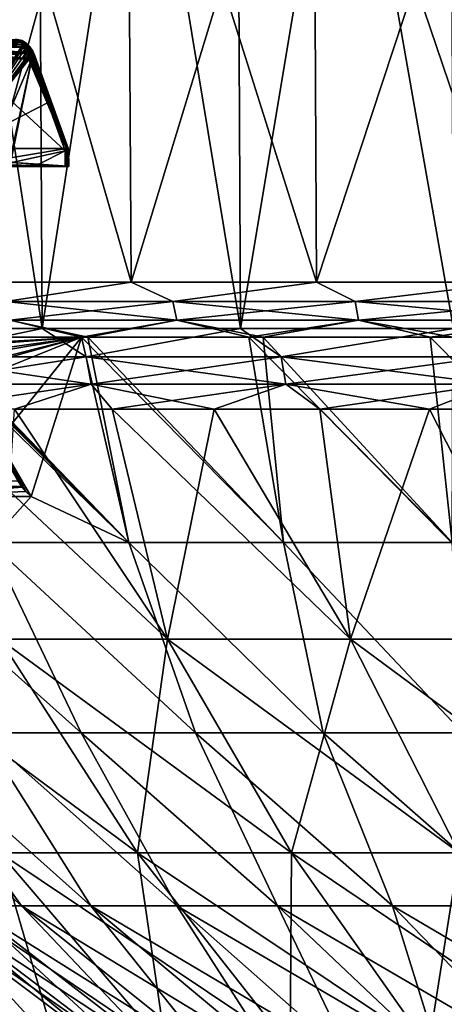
# Model space of a CAD drawing. Header units: metres. Extents: x -92 to 264, y -100 to 50.
# Tile 105 of 656: x -16.44 to -12.17, y -83.5 to -73.6. Entities that reach past the tile are written whole.
import ezdxf

# ---------------------------------------------------------------- set-up
doc = ezdxf.new("R2010")
doc.units = ezdxf.units.M
doc.layers.add('solid_21062050_01', color=7, linetype='CONTINUOUS')

msp = doc.modelspace()

# ---------------------------------------------------------------- linework, layer by layer
at = {"layer": 'solid_21062050_01'}
for points in [[(-18.118534, -64.201744, 12.72674), (-18.039442, -76.706161, 12.651556), (-16.212072, -76.706161, 14.388598)], [(-16.283154, -64.201744, 14.471397), (-18.118534, -64.201744, 12.72674), (-16.212072, -76.706161, 14.388598)], [(-18.118534, -64.201744, -21.7192), (-16.283154, -64.201744, -23.463858), (-18.039442, -76.706161, -21.644016)], [(-16.283154, -64.201744, -23.463858), (-16.212076, -76.706161, -23.381056), (-18.039442, -76.706161, -21.644016)], [(-16.283154, -64.201744, 14.471397), (-16.212072, -76.706161, 14.388598), (-14.218353, -76.706161, 15.93185)], [(-14.280685, -64.201744, 16.021421), (-16.283154, -64.201744, 14.471397), (-14.218353, -76.706161, 15.93185)], [(-16.283154, -64.201744, -23.463858), (-14.280685, -64.201744, -25.013882), (-16.212076, -76.706161, -23.381056)], [(-14.280685, -64.201744, -25.013882), (-14.218353, -76.706161, -24.924311), (-16.212076, -76.706161, -23.381056)], [(-14.280685, -64.201744, 16.021421), (-14.218353, -76.706161, 15.93185), (-12.078719, -76.706161, 17.265493)], [(-12.131678, -64.201744, 17.360905), (-14.280685, -64.201744, 16.021421), (-12.078719, -76.706161, 17.265493)], [(-14.280685, -64.201744, -25.013882), (-12.131678, -64.201744, -26.353365), (-14.218353, -76.706161, -24.924311)], [(-12.131678, -64.201744, -26.353365), (-12.078719, -76.706161, -26.257954), (-14.218353, -76.706161, -24.924311)], [(-17.051861, -70.231491, -19.849796), (-17.012894, -76.239906, -19.814711), (-15.318479, -76.239906, -21.509125)], [(-15.353564, -70.231491, -21.548092), (-17.051861, -70.231491, -19.849796), (-15.318479, -76.239906, -21.509125)], [(-17.051861, -70.231491, 10.857335), (-15.353564, -70.231491, 12.555632), (-17.012894, -76.239906, 10.822249)], [(-15.353564, -70.231491, 12.555632), (-15.318478, -76.239906, 12.516665), (-17.012894, -76.239906, 10.822249)], [(-15.353564, -70.231491, -21.548092), (-15.318479, -76.239906, -21.509125), (-13.45623, -76.239906, -23.017145)], [(-13.48705, -70.231491, -23.059565), (-15.353564, -70.231491, -21.548092), (-13.45623, -76.239906, -23.017145)], [(-15.353564, -70.231491, 12.555632), (-13.48705, -70.231491, 14.067104), (-15.318478, -76.239906, 12.516665)], [(-13.48705, -70.231491, 14.067104), (-13.456231, -76.239906, 14.024683), (-15.318478, -76.239906, 12.516665)], [(-13.48705, -70.231491, -23.059565), (-13.45623, -76.239906, -23.017145), (-11.446552, -76.239906, -24.322245)], [(-11.47277, -70.231491, -24.367653), (-13.48705, -70.231491, -23.059565), (-11.446552, -76.239906, -24.322245)], [(-13.48705, -70.231491, 14.067104), (-11.47277, -70.231491, 15.375193), (-13.456231, -76.239906, 14.024683)], [(-11.47277, -70.231491, 15.375193), (-11.446554, -76.239906, 15.329782), (-13.456231, -76.239906, 14.024683)], [(-17.526464, -73.807053, -16.670317), (-16.425556, -73.827263, -18.069471), (-16.450022, -73.807053, -18.089689)], [(-17.500397, -73.827263, -16.65221), (-16.425556, -73.827263, -18.069471), (-17.526464, -73.807053, -16.670317)], [(-16.425556, -73.827263, 9.077011), (-17.500397, -73.827263, 7.65975), (-16.450022, -73.807053, 9.097229)], [(-17.500397, -73.827263, -16.65221), (-17.482323, -73.857735, -16.639656), (-16.408592, -73.857735, -18.055454)], [(-17.500397, -73.827263, -16.65221), (-16.408592, -73.857735, -18.055454), (-16.425556, -73.827263, -18.069471)], [(-16.425556, -73.827263, 9.077011), (-17.482323, -73.857735, 7.647196), (-17.500397, -73.827263, 7.65975)], [(-16.425556, -73.827263, 9.077011), (-16.408592, -73.857735, 9.062993), (-17.482323, -73.857735, 7.647196)], [(-16.408592, -73.857735, -18.055454), (-17.482323, -73.857735, -16.639656), (-17.053724, -74.900002, -16.40465)], [(-17.482323, -73.857735, 7.647196), (-16.408592, -73.857735, 9.062993), (-17.053724, -74.900002, 7.41219)], [(-16.425766, -73.815758, 9.178088), (-16.438023, -73.809364, 9.165738), (-17.070623, -73.80938, 9.698511)], [(-16.425764, -73.815758, -18.170553), (-17.052124, -73.821022, -18.71294), (-17.070623, -73.80938, -18.690971)], [(-16.437954, -73.809395, -18.158283), (-16.425764, -73.815758, -18.170553), (-17.070623, -73.80938, -18.690971)], [(-16.425766, -73.815758, 9.178088), (-17.070623, -73.80938, 9.698511), (-17.052124, -73.821022, 9.720479)], [(-16.408592, -73.857735, -18.055454), (-17.053724, -74.900002, -16.40465), (-15.968169, -74.900002, -17.825054)], [(-16.408592, -73.857735, 9.062993), (-16.388992, -73.861916, 9.083625), (-17.053724, -74.900002, 7.41219)], [(-16.388992, -73.861916, 9.083625), (-16.367136, -73.87471, 9.100622), (-17.053724, -74.900002, 7.41219)], [(-16.367136, -73.87471, 9.100622), (-16.34503, -73.895897, 9.111754), (-17.053724, -74.900002, 7.41219)], [(-16.425764, -73.815758, -18.170553), (-16.397669, -73.836891, -18.19647), (-17.052124, -73.821022, -18.71294)], [(-16.397709, -73.836861, 9.203979), (-16.425766, -73.815758, 9.178088), (-17.052124, -73.821022, 9.720479)], [(-16.397669, -73.836891, -18.19647), (-17.034796, -73.837189, -18.733517), (-17.052124, -73.821022, -18.71294)], [(-16.397709, -73.836861, 9.203979), (-17.052124, -73.821022, 9.720479), (-17.034796, -73.837189, 9.741055)], [(-16.397709, -73.836861, 9.203979), (-17.034796, -73.837189, 9.741055), (-17.01053, -73.872177, 9.769871)], [(-16.397669, -73.836891, -18.19647), (-16.36137, -73.880325, -18.224081), (-17.034796, -73.837189, -18.733517)], [(-16.36137, -73.880325, -18.224081), (-17.010395, -73.872437, -18.762493), (-17.034796, -73.837189, -18.733517)], [(-16.36138, -73.88031, 9.231614), (-16.397709, -73.836861, 9.203979), (-17.01053, -73.872177, 9.769871)], [(-16.36138, -73.88031, 9.231614), (-17.01053, -73.872177, 9.769871), (-17.005989, -73.88118, 9.775266)], [(-16.36137, -73.880325, -18.224081), (-17.005989, -73.88118, -18.767727), (-17.010395, -73.872437, -18.762493)], [(-16.332687, -73.935921, 9.245659), (-16.36138, -73.88031, 9.231614), (-17.005989, -73.88118, 9.775266)], [(-16.36137, -73.880325, -18.224081), (-16.332684, -73.935936, -18.238121), (-17.005989, -73.88118, -18.767727)], [(-16.332684, -73.935936, -18.238121), (-16.987432, -73.9366, -18.789762), (-17.005989, -73.88118, -18.767727)], [(-16.332687, -73.935921, 9.245659), (-17.005989, -73.88118, 9.775266), (-16.987432, -73.9366, 9.797302)], [(-16.413109, -73.81514, -18.131283), (-16.437954, -73.809395, -18.158283), (-16.478456, -73.800003, -18.113186)], [(-16.450022, -73.807053, -18.089689), (-16.413109, -73.81514, -18.131283), (-16.478456, -73.800003, -18.113186)], [(-16.413031, -73.815178, 9.13889), (-16.450022, -73.807053, 9.097229), (-16.438023, -73.809364, 9.165738)], [(-16.413031, -73.815178, 9.13889), (-16.425556, -73.827263, 9.077011), (-16.450022, -73.807053, 9.097229)], [(-16.395329, -73.833633, -18.102087), (-16.413109, -73.81514, -18.131283), (-16.450022, -73.807053, -18.089689)], [(-16.450022, -73.807053, -18.089689), (-16.425556, -73.827263, -18.069471), (-16.395329, -73.833633, -18.102087)], [(-16.413031, -73.815178, 9.13889), (-16.438023, -73.809364, 9.165738), (-16.425766, -73.815758, 9.178088)], [(-16.413109, -73.81514, -18.131283), (-16.425764, -73.815758, -18.170553), (-16.437954, -73.809395, -18.158283)], [(-16.373106, -73.840309, 9.168573), (-16.413031, -73.815178, 9.13889), (-16.425766, -73.815758, 9.178088)], [(-16.384079, -73.845619, 9.207067), (-16.425766, -73.815758, 9.178088), (-16.397709, -73.836861, 9.203979)], [(-16.373106, -73.840309, 9.168573), (-16.425766, -73.815758, 9.178088), (-16.384079, -73.845619, 9.207067)], [(-16.413109, -73.81514, -18.131283), (-16.373234, -73.840202, -18.160955), (-16.425764, -73.815758, -18.170553)], [(-16.384151, -73.845558, -18.199488), (-16.397669, -73.836891, -18.19647), (-16.425764, -73.815758, -18.170553)], [(-16.373234, -73.840202, -18.160955), (-16.384151, -73.845558, -18.199488), (-16.425764, -73.815758, -18.170553)], [(-16.395267, -73.833656, 9.109681), (-16.425556, -73.827263, 9.077011), (-16.413031, -73.815178, 9.13889)], [(-16.425556, -73.827263, -18.069471), (-16.408592, -73.857735, -18.055454), (-16.38868, -73.86203, -18.076378)], [(-16.425556, -73.827263, -18.069471), (-16.38868, -73.86203, -18.076378), (-16.395329, -73.833633, -18.102087)], [(-16.395267, -73.833656, 9.109681), (-16.408592, -73.857735, 9.062993), (-16.425556, -73.827263, 9.077011)], [(-16.363224, -73.853851, -18.125971), (-16.373234, -73.840202, -18.160955), (-16.413109, -73.81514, -18.131283)], [(-16.395329, -73.833633, -18.102087), (-16.363224, -73.853851, -18.125971), (-16.413109, -73.81514, -18.131283)], [(-16.395267, -73.833656, 9.109681), (-16.413031, -73.815178, 9.13889), (-16.373106, -73.840309, 9.168573)], [(-16.395267, -73.833656, 9.109681), (-16.388992, -73.861916, 9.083625), (-16.408592, -73.857735, 9.062993)], [(-16.38868, -73.86203, -18.076378), (-16.408592, -73.857735, -18.055454), (-15.968169, -74.900002, -17.825054)], [(-16.384079, -73.845619, 9.207067), (-16.397709, -73.836861, 9.203979), (-16.36138, -73.88031, 9.231614)], [(-16.384151, -73.845558, -18.199488), (-16.36137, -73.880325, -18.224081), (-16.397669, -73.836891, -18.19647)], [(-16.395329, -73.833633, -18.102087), (-16.38868, -73.86203, -18.076378), (-16.366854, -73.874931, -18.093262)], [(-16.395329, -73.833633, -18.102087), (-16.366854, -73.874931, -18.093262), (-16.363224, -73.853851, -18.125971)], [(-16.395267, -73.833656, 9.109681), (-16.367136, -73.87471, 9.100622), (-16.388992, -73.861916, 9.083625)], [(-16.363119, -73.853935, 9.133574), (-16.367136, -73.87471, 9.100622), (-16.395267, -73.833656, 9.109681)], [(-16.363119, -73.853935, 9.133574), (-16.395267, -73.833656, 9.109681), (-16.373106, -73.840309, 9.168573)], [(-16.366854, -73.874931, -18.093262), (-16.38868, -73.86203, -18.076378), (-15.968169, -74.900002, -17.825054)], [(-16.373234, -73.840202, -18.160955), (-16.33679, -73.87709, -18.17779), (-16.384151, -73.845558, -18.199488)], [(-16.346672, -73.885872, -18.215033), (-16.36137, -73.880325, -18.224081), (-16.384151, -73.845558, -18.199488)], [(-16.33679, -73.87709, -18.17779), (-16.346672, -73.885872, -18.215033), (-16.384151, -73.845558, -18.199488)], [(-16.336676, -73.877228, 9.185364), (-16.373106, -73.840309, 9.168573), (-16.384079, -73.845619, 9.207067)], [(-16.346594, -73.885979, 9.222593), (-16.384079, -73.845619, 9.207067), (-16.36138, -73.88031, 9.231614)], [(-16.336676, -73.877228, 9.185364), (-16.384079, -73.845619, 9.207067), (-16.346594, -73.885979, 9.222593)], [(-16.333521, -73.883957, -18.139677), (-16.33679, -73.87709, -18.17779), (-16.373234, -73.840202, -18.160955)], [(-16.363224, -73.853851, -18.125971), (-16.333521, -73.883957, -18.139677), (-16.373234, -73.840202, -18.160955)], [(-16.363119, -73.853935, 9.133574), (-16.373106, -73.840309, 9.168573), (-16.336676, -73.877228, 9.185364)], [(-16.363119, -73.853935, 9.133574), (-16.34503, -73.895897, 9.111754), (-16.367136, -73.87471, 9.100622)], [(-16.363224, -73.853851, -18.125971), (-16.366854, -73.874931, -18.093262), (-16.344793, -73.896172, -18.1043)], [(-16.344793, -73.896172, -18.1043), (-16.366854, -73.874931, -18.093262), (-15.968169, -74.900002, -17.825054)], [(-16.363224, -73.853851, -18.125971), (-16.344793, -73.896172, -18.1043), (-16.333521, -73.883957, -18.139677)], [(-16.333427, -73.884071, 9.147245), (-16.34503, -73.895897, 9.111754), (-16.363119, -73.853935, 9.133574)], [(-16.333427, -73.884071, 9.147245), (-16.363119, -73.853935, 9.133574), (-16.336676, -73.877228, 9.185364)], [(-16.346594, -73.885979, 9.222593), (-16.36138, -73.88031, 9.231614), (-16.332687, -73.935921, 9.245659)], [(-16.346672, -73.885872, -18.215033), (-16.332684, -73.935936, -18.238121), (-16.36137, -73.880325, -18.224081)], [(-16.33679, -73.87709, -18.17779), (-16.306744, -73.921219, -18.181637), (-16.346672, -73.885872, -18.215033)], [(-16.306684, -73.921326, 9.189172), (-16.336676, -73.877228, 9.185364), (-16.346594, -73.885979, 9.222593)], [(-16.308756, -73.92038, -18.142836), (-16.306744, -73.921219, -18.181637), (-16.33679, -73.87709, -18.17779)], [(-16.333521, -73.883957, -18.139677), (-16.308756, -73.92038, -18.142836), (-16.33679, -73.87709, -18.17779)], [(-16.333427, -73.884071, 9.147245), (-16.336676, -73.877228, 9.185364), (-16.306684, -73.921326, 9.189172)], [(-16.34503, -73.895897, 9.111754), (-16.32493, -73.924263, 9.115211), (-17.053724, -74.900002, 7.41219)], [(-16.32493, -73.924263, 9.115211), (-16.316612, -73.940125, 9.113641), (-17.053724, -74.900002, 7.41219)], [(-16.316612, -73.940125, 9.113641), (-16.309626, -73.956863, 9.109829), (-17.053724, -74.900002, 7.41219)], [(-16.309626, -73.956863, 9.109829), (-16.138599, -74.428963, 8.971182), (-17.053724, -74.900002, 7.41219)], [(-16.332687, -73.935921, 9.245659), (-16.987432, -73.9366, 9.797302), (-16.98378, -73.957153, 9.801641)], [(-16.332684, -73.935936, -18.238121), (-16.314808, -73.998253, -18.236835), (-16.987432, -73.9366, -18.789762)], [(-16.983742, -73.957413, -18.794146), (-16.987432, -73.9366, -18.789762), (-16.314808, -73.998253, -18.236835)], [(-16.332687, -73.935921, 9.245659), (-16.98378, -73.957153, 9.801641), (-16.980793, -73.998253, 9.805187)], [(-16.983742, -73.957413, -18.794146), (-16.314808, -73.998253, -18.236835), (-16.980793, -73.998253, -18.797647)], [(-16.332687, -73.935921, 9.245659), (-16.980793, -73.998253, 9.805187), (-16.314808, -73.998253, 9.244376)], [(-16.315939, -73.932571, -18.217823), (-16.332684, -73.935936, -18.238121), (-16.346672, -73.885872, -18.215033)], [(-16.306744, -73.921219, -18.181637), (-16.315939, -73.932571, -18.217823), (-16.346672, -73.885872, -18.215033)], [(-16.315895, -73.932655, 9.225357), (-16.346594, -73.885979, 9.222593), (-16.332687, -73.935921, 9.245659)], [(-16.306684, -73.921326, 9.189172), (-16.346594, -73.885979, 9.222593), (-16.315895, -73.932655, 9.225357)], [(-16.333427, -73.884071, 9.147245), (-16.32493, -73.924263, 9.115211), (-16.34503, -73.895897, 9.111754)], [(-16.333521, -73.883957, -18.139677), (-16.344793, -73.896172, -18.1043), (-16.3248, -73.924492, -18.107662)], [(-16.3248, -73.924492, -18.107662), (-16.344793, -73.896172, -18.1043), (-15.968169, -74.900002, -17.825054)], [(-16.333521, -73.883957, -18.139677), (-16.3248, -73.924492, -18.107662), (-16.308756, -73.92038, -18.142836)], [(-16.308708, -73.920464, 9.15037), (-16.32493, -73.924263, 9.115211), (-16.333427, -73.884071, 9.147245)], [(-16.308708, -73.920464, 9.15037), (-16.333427, -73.884071, 9.147245), (-16.306684, -73.921326, 9.189172)], [(-16.315895, -73.932655, 9.225357), (-16.332687, -73.935921, 9.245659), (-16.314808, -73.998253, 9.244376)], [(-16.315939, -73.932571, -18.217823), (-16.293348, -73.982224, -18.208729), (-16.332684, -73.935936, -18.238121)], [(-16.293348, -73.982224, -18.208729), (-16.314808, -73.998253, -18.236835), (-16.332684, -73.935936, -18.238121)], [(-16.308708, -73.920464, 9.15037), (-16.316612, -73.940125, 9.113641), (-16.32493, -73.924263, 9.115211)], [(-16.308756, -73.92038, -18.142836), (-16.3248, -73.924492, -18.107662), (-16.316544, -73.940262, -18.106083)], [(-16.316544, -73.940262, -18.106083), (-16.3248, -73.924492, -18.107662), (-15.968169, -74.900002, -17.825054)], [(-16.290571, -73.959831, 9.143439), (-16.316612, -73.940125, 9.113641), (-16.308708, -73.920464, 9.15037)], [(-16.290571, -73.959831, 9.143439), (-16.309626, -73.956863, 9.109829), (-16.316612, -73.940125, 9.113641)], [(-16.308756, -73.92038, -18.142836), (-16.316544, -73.940262, -18.106083), (-16.309626, -73.956863, -18.102289)], [(-16.138601, -74.428963, -17.963642), (-16.316544, -73.940262, -18.106083), (-15.968169, -74.900002, -17.825054)], [(-16.138601, -74.428963, -17.963642), (-16.309626, -73.956863, -18.102289), (-16.316544, -73.940262, -18.106083)], [(-16.306744, -73.921219, -18.181637), (-16.284832, -73.968735, -18.173292), (-16.315939, -73.932571, -18.217823)], [(-16.315939, -73.932571, -18.217823), (-16.284832, -73.968735, -18.173292), (-16.293348, -73.982224, -18.208729)], [(-16.306684, -73.921326, 9.189172), (-16.315895, -73.932655, 9.225357), (-16.293348, -73.982224, 9.216269)], [(-16.293348, -73.982224, 9.216269), (-16.315895, -73.932655, 9.225357), (-16.314808, -73.998253, 9.244376)], [(-16.308756, -73.92038, -18.142836), (-16.309626, -73.956863, -18.102289), (-16.290571, -73.959831, -18.135899)], [(-15.949618, -74.90136, -17.858889), (-16.309626, -73.956863, -18.102289), (-16.138601, -74.428963, -17.963642)], [(-16.290571, -73.959831, -18.135899), (-16.309626, -73.956863, -18.102289), (-15.949618, -74.90136, -17.858889)], [(-16.290571, -73.959831, 9.143439), (-16.138599, -74.428963, 8.971182), (-16.309626, -73.956863, 9.109829)], [(-16.308756, -73.92038, -18.142836), (-16.290571, -73.959831, -18.135899), (-16.306744, -73.921219, -18.181637)], [(-16.308708, -73.920464, 9.15037), (-16.306684, -73.921326, 9.189172), (-16.284832, -73.968735, 9.180832)], [(-16.290571, -73.959831, 9.143439), (-16.308708, -73.920464, 9.15037), (-16.284832, -73.968735, 9.180832)], [(-16.306744, -73.921219, -18.181637), (-16.290571, -73.959831, -18.135899), (-16.284832, -73.968735, -18.173292)], [(-16.284832, -73.968735, 9.180832), (-16.306684, -73.921326, 9.189172), (-16.293348, -73.982224, 9.216269)], [(-15.956026, -74.912857, 8.942674), (-16.284832, -73.968735, 9.180832), (-16.293348, -73.982224, 9.216269)], [(-16.293348, -73.982224, -18.208729), (-16.284832, -73.968735, -18.173292), (-15.955977, -74.912834, -17.935038)], [(-16.290571, -73.959831, 9.143439), (-15.968169, -74.900002, 8.832595), (-16.138599, -74.428963, 8.971182)], [(-15.949572, -74.901367, 8.86658), (-15.968169, -74.900002, 8.832595), (-16.290571, -73.959831, 9.143439)], [(-15.945267, -74.905876, 8.905216), (-16.290571, -73.959831, 9.143439), (-16.284832, -73.968735, 9.180832)], [(-15.945267, -74.905876, 8.905216), (-15.949572, -74.901367, 8.86658), (-16.290571, -73.959831, 9.143439)], [(-16.290571, -73.959831, -18.135899), (-15.949618, -74.90136, -17.858889), (-15.945251, -74.905846, -17.897484)], [(-16.284832, -73.968735, -18.173292), (-16.290571, -73.959831, -18.135899), (-15.945251, -74.905846, -17.897484)], [(-15.956026, -74.912857, 8.942674), (-15.945267, -74.905876, 8.905216), (-16.284832, -73.968735, 9.180832)], [(-16.284832, -73.968735, -18.173292), (-15.945251, -74.905846, -17.897484), (-15.955977, -74.912834, -17.935038)], [(-16.314808, -73.998253, 9.244376), (-16.982544, -75.572861, 9.824626), (-16.54158, -75.051888, 9.447356)], [(-16.314808, -73.998253, 9.244376), (-16.980793, -73.998253, 9.805187), (-16.982544, -75.572861, 9.824626)], [(-16.980793, -73.998253, -18.797647), (-15.980406, -74.921295, -17.965775), (-16.513338, -75.038208, -18.415878)], [(-16.980793, -73.998253, -18.797647), (-16.314808, -73.998253, -18.236835), (-15.980406, -74.921295, -17.965775)], [(-16.314808, -73.998253, 9.244376), (-16.54158, -75.051888, 9.447356), (-16.528545, -75.041229, 9.436258)], [(-15.980406, -74.921295, 8.973313), (-16.314808, -73.998253, 9.244376), (-16.528545, -75.041229, 9.436258)], [(-16.293348, -73.982224, -18.208729), (-15.980406, -74.921295, -17.965775), (-16.314808, -73.998253, -18.236835)], [(-15.956026, -74.912857, 8.942674), (-16.293348, -73.982224, 9.216269), (-16.314808, -73.998253, 9.244376)], [(-15.956026, -74.912857, 8.942674), (-16.314808, -73.998253, 9.244376), (-15.980406, -74.921295, 8.973313)], [(-16.293348, -73.982224, -18.208729), (-15.955977, -74.912834, -17.935038), (-15.980406, -74.921295, -17.965775)], [(-16.138599, -74.428963, 8.971182), (-15.968169, -74.900002, 8.832595), (-17.053724, -74.900002, 7.41219)], [(-15.949618, -74.90136, -17.858889), (-16.138601, -74.428963, -17.963642), (-15.968169, -74.900002, -17.825054)], [(-15.968169, -74.900002, -17.825054), (-17.053724, -74.900002, -16.40465), (-17.053307, -75.080002, -16.405251)], [(-17.053724, -74.900002, 7.41219), (-15.968169, -74.900002, 8.832595), (-17.053307, -75.080002, 7.41279)], [(-15.968169, -74.900002, -17.825054), (-17.053307, -75.080002, -16.405251), (-15.967167, -75.080002, -17.826256)], [(-15.968169, -74.900002, 8.832595), (-15.967167, -75.080002, 8.833795), (-17.053307, -75.080002, 7.41279)], [(-15.980406, -74.921295, 8.973313), (-16.528545, -75.041229, 9.436258), (-16.513338, -75.038208, 9.423418)], [(-15.980406, -74.921295, -17.965775), (-16.246319, -75.056496, -18.191236), (-16.513338, -75.038208, -18.415878)], [(-15.980406, -74.921295, 8.973313), (-16.513338, -75.038208, 9.423418), (-16.246319, -75.056496, 9.198775)], [(-15.980406, -74.921295, -17.965775), (-15.979548, -75.074768, -17.966803), (-16.246319, -75.056496, -18.191236)], [(-15.980406, -74.921295, 8.973313), (-16.246319, -75.056496, 9.198775), (-15.979548, -75.074768, 8.974341)], [(-15.955977, -74.912834, -17.935038), (-15.955181, -75.076775, -17.936348), (-15.980406, -74.921295, -17.965775)], [(-15.956026, -74.912857, 8.942674), (-15.980406, -74.921295, 8.973313), (-15.955188, -75.076775, 8.9439)], [(-15.980406, -74.921295, -17.965775), (-15.955181, -75.076775, -17.936348), (-15.979548, -75.074768, -17.966803)], [(-15.980406, -74.921295, 8.973313), (-15.979548, -75.074768, 8.974341), (-15.955188, -75.076775, 8.9439)], [(-15.968169, -74.900002, -17.825054), (-15.967167, -75.080002, -17.826256), (-15.948545, -75.079605, -17.860359)], [(-15.949618, -74.90136, -17.858889), (-15.968169, -74.900002, -17.825054), (-15.948545, -75.079605, -17.860359)], [(-15.949572, -74.901367, 8.86658), (-15.967167, -75.080002, 8.833795), (-15.968169, -74.900002, 8.832595)], [(-15.949572, -74.901367, 8.86658), (-15.948537, -75.079605, 8.867927), (-15.967167, -75.080002, 8.833795)], [(-15.956026, -74.912857, 8.942674), (-15.944317, -75.078468, 8.906555), (-15.945267, -74.905876, 8.905216)], [(-15.956026, -74.912857, 8.942674), (-15.955188, -75.076775, 8.9439), (-15.944317, -75.078468, 8.906555)], [(-15.955977, -74.912834, -17.935038), (-15.945251, -74.905846, -17.897484), (-15.944315, -75.078468, -17.898987)], [(-15.955977, -74.912834, -17.935038), (-15.944315, -75.078468, -17.898987), (-15.955181, -75.076775, -17.936348)], [(-15.945251, -74.905846, -17.897484), (-15.949618, -74.90136, -17.858889), (-15.948545, -75.079605, -17.860359)], [(-15.945267, -74.905876, 8.905216), (-15.948537, -75.079605, 8.867927), (-15.949572, -74.901367, 8.86658)], [(-15.945251, -74.905846, -17.897484), (-15.948545, -75.079605, -17.860359), (-15.944315, -75.078468, -17.898987)], [(-15.945267, -74.905876, 8.905216), (-15.944317, -75.078468, 8.906555), (-15.948537, -75.079605, 8.867927)], [(-17.677504, -75.038208, 7.911544), (-15.955188, -75.076775, 8.9439), (-16.513338, -75.038208, 9.423418)], [(-17.677504, -75.038208, 7.911544), (-15.944317, -75.078468, 8.906555), (-15.955188, -75.076775, 8.9439)], [(-17.677504, -75.038208, 7.911544), (-15.948537, -75.079605, 8.867927), (-15.944317, -75.078468, 8.906555)], [(-17.677504, -75.038208, 7.911544), (-15.967167, -75.080002, 8.833795), (-15.948537, -75.079605, 8.867927)], [(-17.677504, -75.038208, 7.911544), (-17.053307, -75.080002, 7.41279), (-15.967167, -75.080002, 8.833795)], [(-17.675308, -75.038208, -16.907129), (-15.967167, -75.080002, -17.826256), (-17.053307, -75.080002, -16.405251)], [(-17.675308, -75.038208, -16.907129), (-16.513338, -75.038208, -18.415878), (-15.967167, -75.080002, -17.826256)], [(-16.513338, -75.038208, -18.415878), (-15.948545, -75.079605, -17.860359), (-15.967167, -75.080002, -17.826256)], [(-16.513338, -75.038208, -18.415878), (-15.944315, -75.078468, -17.898987), (-15.948545, -75.079605, -17.860359)], [(-16.513338, -75.038208, -18.415878), (-15.955181, -75.076775, -17.936348), (-15.944315, -75.078468, -17.898987)], [(-16.513338, -75.038208, -18.415878), (-16.246319, -75.056496, -18.191236), (-15.955181, -75.076775, -17.936348)], [(-15.955188, -75.076775, 8.9439), (-16.246319, -75.056496, 9.198775), (-16.513338, -75.038208, 9.423418)], [(-16.246319, -75.056496, -18.191236), (-15.979548, -75.074768, -17.966803), (-15.955181, -75.076775, -17.936348)], [(-15.955188, -75.076775, 8.9439), (-15.979548, -75.074768, 8.974341), (-16.246319, -75.056496, 9.198775)], [(-16.57756, -76.435089, -20.254375), (-15.318479, -76.239906, -21.509125), (-17.012894, -76.239906, -19.814711)], [(-16.57756, -76.435089, 11.261915), (-17.012894, -76.239906, 10.822249), (-15.318478, -76.239906, 12.516665)], [(-16.57756, -76.435089, -20.254375), (-14.89828, -76.435089, -21.850649), (-15.318479, -76.239906, -21.509125)], [(-14.89828, -76.435089, 12.85819), (-16.57756, -76.435089, 11.261915), (-15.318478, -76.239906, 12.516665)], [(-14.89828, -76.435089, -21.850649), (-13.45623, -76.239906, -23.017145), (-15.318479, -76.239906, -21.509125)], [(-14.89828, -76.435089, 12.85819), (-15.318478, -76.239906, 12.516665), (-13.456231, -76.239906, 14.024683)], [(-14.89828, -76.435089, -21.850649), (-13.066125, -76.435089, -23.268845), (-13.45623, -76.239906, -23.017145)], [(-13.066125, -76.435089, 14.276383), (-14.89828, -76.435089, 12.85819), (-13.456231, -76.239906, 14.024683)], [(-13.066125, -76.435089, 14.276383), (-13.456231, -76.239906, 14.024683), (-11.446554, -76.239906, 15.329782)], [(-13.066125, -76.435089, -23.268845), (-11.446552, -76.239906, -24.322245), (-13.45623, -76.239906, -23.017145)], [(-13.066125, -76.435089, -23.268845), (-11.099893, -76.435089, -24.494406), (-11.446552, -76.239906, -24.322245)], [(-11.099893, -76.435089, 15.501945), (-13.066125, -76.435089, 14.276383), (-11.446554, -76.239906, 15.329782)], [(-14.89828, -76.435089, 12.85819), (-16.534962, -76.622589, 11.221423), (-16.57756, -76.435089, 11.261915)], [(-16.57756, -76.435089, -20.254375), (-16.534962, -76.622589, -20.213882), (-14.859998, -76.622589, -21.806055)], [(-16.57756, -76.435089, -20.254375), (-14.859998, -76.622589, -21.806055), (-14.89828, -76.435089, -21.850649)], [(-14.89828, -76.435089, 12.85819), (-14.859998, -76.622589, 12.813595), (-16.534962, -76.622589, 11.221423)], [(-13.066125, -76.435089, 14.276383), (-14.859998, -76.622589, 12.813595), (-14.89828, -76.435089, 12.85819)], [(-14.89828, -76.435089, -21.850649), (-14.859998, -76.622589, -21.806055), (-13.03255, -76.622589, -23.220606)], [(-14.89828, -76.435089, -21.850649), (-13.03255, -76.622589, -23.220606), (-13.066125, -76.435089, -23.268845)], [(-13.066125, -76.435089, 14.276383), (-13.03255, -76.622589, 14.228145), (-14.859998, -76.622589, 12.813595)], [(-11.099893, -76.435089, 15.501945), (-13.03255, -76.622589, 14.228145), (-13.066125, -76.435089, 14.276383)], [(-13.066125, -76.435089, -23.268845), (-13.03255, -76.622589, -23.220606), (-11.07137, -76.622589, -24.443018)], [(-13.066125, -76.435089, -23.268845), (-11.07137, -76.622589, -24.443018), (-11.099893, -76.435089, -24.494406)], [(-11.099893, -76.435089, 15.501945), (-11.07137, -76.622589, 15.450557), (-13.03255, -76.622589, 14.228145)], [(-16.534962, -76.622589, 11.221423), (-15.81636, -76.794624, 11.813566), (-17.344763, -76.794624, 10.177756)], [(-16.534962, -76.622589, -20.213882), (-17.344732, -76.794655, -19.170223), (-15.751289, -76.794617, -20.868879)], [(-14.859998, -76.622589, -21.806055), (-16.534962, -76.622589, -20.213882), (-15.751289, -76.794617, -20.868879)], [(-16.534962, -76.622589, 11.221423), (-14.859998, -76.622589, 12.813595), (-15.81636, -76.794624, 11.813566)], [(-14.859998, -76.622589, 12.813595), (-14.134391, -76.794624, 13.291004), (-15.81636, -76.794624, 11.813566)], [(-14.859998, -76.622589, -21.806055), (-15.751289, -76.794617, -20.868879), (-13.992193, -76.794624, -22.395538)], [(-13.03255, -76.622589, -23.220606), (-14.859998, -76.622589, -21.806055), (-13.992193, -76.794624, -22.395538)], [(-14.859998, -76.622589, 12.813595), (-13.03255, -76.622589, 14.228145), (-14.134391, -76.794624, 13.291004)], [(-13.03255, -76.622589, 14.228145), (-12.315174, -76.794624, 14.595737), (-14.134391, -76.794624, 13.291004)], [(-13.03255, -76.622589, -23.220606), (-13.992193, -76.794624, -22.395538), (-12.085981, -76.794624, -23.734104)], [(-11.07137, -76.622589, -24.443018), (-13.03255, -76.622589, -23.220606), (-12.085981, -76.794624, -23.734104)], [(-13.03255, -76.622589, 14.228145), (-11.07137, -76.622589, 15.450557), (-12.315174, -76.794624, 14.595737)], [(-11.07137, -76.622589, 15.450557), (-10.376371, -76.794624, 15.715094), (-12.315174, -76.794624, 14.595737)], [(-17.578234, -76.990562, 13.082004), (-16.212072, -76.706161, 14.388598), (-18.039442, -76.706161, 12.651556)], [(-17.578234, -76.990562, -22.074465), (-18.039442, -76.706161, -21.644016), (-16.212076, -76.706161, -23.381056)], [(-15.770621, -76.990562, 14.720327), (-16.212072, -76.706161, 14.388598), (-17.578234, -76.990562, 13.082004)], [(-17.578234, -76.990562, -22.074465), (-16.212076, -76.706161, -23.381056), (-15.770621, -76.990562, -23.712788)], [(-15.770621, -76.990562, -23.712788), (-16.212076, -76.706161, -23.381056), (-14.218353, -76.706161, -24.924311)], [(-15.770621, -76.990562, 14.720327), (-14.218353, -76.706161, 15.93185), (-16.212072, -76.706161, 14.388598)], [(-13.81113, -76.990562, 16.173586), (-14.218353, -76.706161, 15.93185), (-15.770621, -76.990562, 14.720327)], [(-15.770621, -76.990562, -23.712788), (-14.218353, -76.706161, -24.924311), (-13.81113, -76.990562, -25.166046)], [(-13.81113, -76.990562, 16.173586), (-12.078719, -76.706161, 17.265493), (-14.218353, -76.706161, 15.93185)], [(-13.81113, -76.990562, -25.166046), (-14.218353, -76.706161, -24.924311), (-12.078719, -76.706161, -26.257954)], [(-11.718629, -76.990562, 17.427782), (-12.078719, -76.706161, 17.265493), (-13.81113, -76.990562, 16.173586)], [(-13.81113, -76.990562, -25.166046), (-12.078719, -76.706161, -26.257954), (-11.718629, -76.990562, -26.420242)], [(-17.257885, -76.877258, 10.19269), (-17.344763, -76.794624, 10.177756), (-15.81636, -76.794624, 11.813566)], [(-15.751289, -76.794617, -20.868879), (-17.344732, -76.794655, -19.170223), (-17.25786, -76.877289, -19.185148)], [(-17.236139, -76.900566, 10.193492), (-17.257885, -76.877258, 10.19269), (-15.81636, -76.794624, 11.813566)], [(-15.340872, -78.857216, -19.078815), (-15.751289, -76.794617, -20.868879), (-17.25786, -76.877289, -19.185148)], [(-17.166128, -76.982689, 10.188023), (-17.236139, -76.900566, 10.193492), (-15.81636, -76.794624, 11.813566)], [(-17.139164, -77.01722, 10.182605), (-17.166128, -76.982689, 10.188023), (-15.81636, -76.794624, 11.813566)], [(-17.071955, -77.110954, 10.160236), (-17.139164, -77.01722, 10.182605), (-15.81636, -76.794624, 11.813566)], [(-17.053614, -77.138748, 10.151578), (-17.071955, -77.110954, 10.160236), (-15.81636, -76.794624, 11.813566)], [(-16.978952, -77.263107, 10.103231), (-17.053614, -77.138748, 10.151578), (-15.81636, -76.794624, 11.813566)], [(-16.655798, -77.834061, 9.837624), (-16.978952, -77.263107, 10.103231), (-15.81636, -76.794624, 11.813566)], [(-16.321569, -78.394051, 9.562566), (-16.655798, -77.834061, 9.837624), (-15.81636, -76.794624, 11.813566)], [(-16.321569, -78.394051, 9.562566), (-15.81636, -76.794624, 11.813566), (-15.340872, -78.857216, 10.086355)], [(-15.81636, -76.794624, 11.813566), (-13.786867, -78.857216, 11.563547), (-15.340872, -78.857216, 10.086355)], [(-15.81636, -76.794624, 11.813566), (-14.134391, -76.794624, 13.291004), (-13.786867, -78.857216, 11.563547)], [(-13.786867, -78.857216, -20.556007), (-13.992193, -76.794624, -22.395538), (-15.751289, -76.794617, -20.868879)], [(-15.340872, -78.857216, -19.078815), (-13.786867, -78.857216, -20.556007), (-15.751289, -76.794617, -20.868879)], [(-14.134391, -76.794624, 13.291004), (-12.09139, -78.857216, 12.875944), (-13.786867, -78.857216, 11.563547)], [(-14.134391, -76.794624, 13.291004), (-12.315174, -76.794624, 14.595737), (-12.09139, -78.857216, 12.875944)], [(-12.09139, -78.857216, -21.868404), (-12.085981, -76.794624, -23.734104), (-13.992193, -76.794624, -22.395538)], [(-13.786867, -78.857216, -20.556007), (-12.09139, -78.857216, -21.868404), (-13.992193, -76.794624, -22.395538)], [(-12.315174, -76.794624, 14.595737), (-10.271839, -78.857216, 14.010078), (-12.09139, -78.857216, 12.875944)], [(-12.315174, -76.794624, 14.595737), (-10.376371, -76.794624, 15.715094), (-10.271839, -78.857216, 14.010078)], [(-15.340872, -78.857216, -19.078815), (-17.25786, -76.877289, -19.185148), (-17.236347, -76.900337, -19.185947)], [(-15.340872, -78.857216, -19.078815), (-17.236347, -76.900337, -19.185947), (-17.166105, -76.982719, -19.180479)], [(-17.578234, -76.990562, -22.074465), (-15.770621, -76.990562, -23.712788), (-17.519272, -77.264679, -22.015501)], [(-17.578234, -76.990562, 13.082004), (-17.519272, -77.264679, 13.023041), (-15.717722, -77.264679, 14.655869)], [(-15.770621, -76.990562, 14.720327), (-17.578234, -76.990562, 13.082004), (-15.717722, -77.264679, 14.655869)], [(-15.770621, -76.990562, -23.712788), (-15.717722, -77.264679, -23.648331), (-17.519272, -77.264679, -22.015501)], [(-15.340872, -78.857216, -19.078815), (-17.166105, -76.982719, -19.180479), (-17.139353, -77.016968, -19.175108)], [(-15.340872, -78.857216, -19.078815), (-17.139353, -77.016968, -19.175108), (-17.071951, -77.110962, -19.152695)], [(-15.770621, -76.990562, -23.712788), (-13.81113, -76.990562, -25.166046), (-15.717722, -77.264679, -23.648331)], [(-15.770621, -76.990562, 14.720327), (-15.717722, -77.264679, 14.655869), (-13.764803, -77.264679, 16.104254)], [(-13.81113, -76.990562, 16.173586), (-15.770621, -76.990562, 14.720327), (-13.764803, -77.264679, 16.104254)], [(-13.81113, -76.990562, -25.166046), (-13.764803, -77.264679, -25.096714), (-15.717722, -77.264679, -23.648331)], [(-13.81113, -76.990562, -25.166046), (-11.718629, -76.990562, -26.420242), (-13.764803, -77.264679, -25.096714)], [(-13.81113, -76.990562, 16.173586), (-13.764803, -77.264679, 16.104254), (-11.679321, -77.264679, 17.354242)], [(-11.718629, -76.990562, 17.427782), (-13.81113, -76.990562, 16.173586), (-11.679321, -77.264679, 17.354242)], [(-11.718629, -76.990562, -26.420242), (-11.679321, -77.264679, -26.346703), (-13.764803, -77.264679, -25.096714)], [(-15.340872, -78.857216, -19.078815), (-17.071951, -77.110962, -19.152695), (-17.053774, -77.138504, -19.144119)], [(-15.340872, -78.857216, -19.078815), (-17.053774, -77.138504, -19.144119), (-16.978952, -77.263107, -19.095692)], [(-17.031372, -77.242104, -18.985455), (-16.419878, -78.289932, -18.538162), (-16.412409, -78.299408, -18.540092)], [(-17.012899, -77.258064, -19.043213), (-17.031372, -77.242104, -18.985455), (-16.412409, -78.299408, -18.540092)], [(-17.031372, -77.242104, -18.985455), (-16.45723, -78.23642, -18.526262), (-16.419878, -78.289932, -18.538162)], [(-17.519272, -77.264679, -22.015501), (-15.717722, -77.264679, -23.648331), (-17.424629, -77.5177, -21.920883)], [(-15.717722, -77.264679, 14.655869), (-17.519272, -77.264679, 13.023041), (-16.488811, -77.5177, 13.81648)], [(-15.717722, -77.264679, -23.648331), (-16.488813, -77.5177, -22.808937), (-17.424629, -77.5177, -21.920883)], [(-17.012901, -77.258064, 10.050752), (-16.978952, -77.263107, 10.103231), (-16.374687, -78.34288, 9.555458)], [(-17.012901, -77.258064, 10.050752), (-16.419878, -78.289932, 9.545701), (-16.45723, -78.23642, 9.533802)], [(-17.012901, -77.258064, 10.050752), (-16.412409, -78.299408, 9.547632), (-16.419878, -78.289932, 9.545701)], [(-17.012901, -77.258064, 10.050752), (-16.374687, -78.34288, 9.555458), (-16.412409, -78.299408, 9.547632)], [(-17.012899, -77.258064, -19.043213), (-16.321569, -78.394051, -18.555027), (-16.655798, -77.834061, -18.830084)], [(-17.012899, -77.258064, -19.043213), (-16.374687, -78.34288, -18.547918), (-16.321569, -78.394051, -18.555027)], [(-17.012899, -77.258064, -19.043213), (-16.412409, -78.299408, -18.540092), (-16.374687, -78.34288, -18.547918)], [(-16.978952, -77.263107, -19.095692), (-16.655798, -77.834061, -18.830084), (-16.321569, -78.394051, -18.555027)], [(-15.340872, -78.857216, -19.078815), (-16.978952, -77.263107, -19.095692), (-16.321569, -78.394051, -18.555027)], [(-16.374687, -78.34288, 9.555458), (-16.978952, -77.263107, 10.103231), (-16.655798, -77.834061, 9.837624)], [(-15.717722, -77.264679, -23.648331), (-15.507811, -77.5177, -23.646791), (-16.488813, -77.5177, -22.808937)], [(-15.717722, -77.264679, 14.655869), (-16.488811, -77.5177, 13.81648), (-15.507806, -77.5177, 14.654336)], [(-15.717722, -77.264679, -23.648331), (-13.764803, -77.264679, -25.096714), (-15.507811, -77.5177, -23.646791)], [(-15.717722, -77.264679, 14.655869), (-15.507806, -77.5177, 14.654336), (-14.484293, -77.5177, 15.439704)], [(-13.764803, -77.264679, 16.104254), (-15.717722, -77.264679, 14.655869), (-14.484293, -77.5177, 15.439704)], [(-13.764803, -77.264679, -25.096714), (-14.484295, -77.5177, -24.432163), (-15.507811, -77.5177, -23.646791)], [(-13.764803, -77.264679, -25.096714), (-13.421074, -77.5177, -25.162895), (-14.484295, -77.5177, -24.432163)], [(-13.764803, -77.264679, 16.104254), (-14.484293, -77.5177, 15.439704), (-13.421074, -77.5177, 16.170433)], [(-13.764803, -77.264679, -25.096714), (-11.679321, -77.264679, -26.346703), (-13.421074, -77.5177, -25.162895)], [(-13.764803, -77.264679, 16.104254), (-13.421074, -77.5177, 16.170433), (-12.321065, -77.5177, 16.844519)], [(-11.679321, -77.264679, 17.354242), (-13.764803, -77.264679, 16.104254), (-12.321065, -77.5177, 16.844519)], [(-11.679321, -77.264679, -26.346703), (-12.321064, -77.5177, -25.836981), (-13.421074, -77.5177, -25.162895)], [(-11.679321, -77.264679, 17.354242), (-12.321065, -77.5177, 16.844519), (-11.187291, -77.5177, 17.460106)], [(-11.679321, -77.264679, -26.346703), (-11.187292, -77.5177, -26.452566), (-12.321064, -77.5177, -25.836981)], [(-14.953574, -79.826332, 12.922599), (-16.488811, -77.5177, 13.81648), (-17.424629, -77.5177, 12.928423)], [(-16.639086, -79.826332, 11.3204), (-14.953574, -79.826332, 12.922599), (-17.424629, -77.5177, 12.928423)], [(-14.953574, -79.826332, -21.91506), (-16.639086, -79.826332, -20.31286), (-16.488813, -77.5177, -22.808937)], [(-14.953574, -79.826332, -21.91506), (-16.488813, -77.5177, -22.808937), (-15.507811, -77.5177, -23.646791)], [(-14.953574, -79.826332, 12.922599), (-15.507806, -77.5177, 14.654336), (-16.488811, -77.5177, 13.81648)], [(-14.953574, -79.826332, -21.91506), (-15.507811, -77.5177, -23.646791), (-14.484295, -77.5177, -24.432163)], [(-13.114618, -79.826332, 14.346057), (-14.484293, -77.5177, 15.439704), (-15.507806, -77.5177, 14.654336)], [(-14.953574, -79.826332, 12.922599), (-13.114618, -79.826332, 14.346057), (-15.507806, -77.5177, 14.654336)], [(-13.114618, -79.826332, -23.338516), (-14.953574, -79.826332, -21.91506), (-14.484295, -77.5177, -24.432163)], [(-13.114618, -79.826332, -23.338516), (-14.484295, -77.5177, -24.432163), (-13.421074, -77.5177, -25.162895)], [(-13.114618, -79.826332, 14.346057), (-13.421074, -77.5177, 16.170433), (-14.484293, -77.5177, 15.439704)], [(-13.114618, -79.826332, -23.338516), (-13.421074, -77.5177, -25.162895), (-12.321064, -77.5177, -25.836981)], [(-11.141089, -79.826332, 15.576167), (-12.321065, -77.5177, 16.844519), (-13.421074, -77.5177, 16.170433)], [(-13.114618, -79.826332, 14.346057), (-11.141089, -79.826332, 15.576167), (-13.421074, -77.5177, 16.170433)], [(-11.141089, -79.826332, -24.568626), (-13.114618, -79.826332, -23.338516), (-12.321064, -77.5177, -25.836981)], [(-11.141089, -79.826332, 15.576167), (-11.187291, -77.5177, 17.460106), (-12.321065, -77.5177, 16.844519)], [(-11.141089, -79.826332, -24.568626), (-12.321064, -77.5177, -25.836981), (-11.187292, -77.5177, -26.452566)], [(-16.374687, -78.34288, 9.555458), (-16.655798, -77.834061, 9.837624), (-16.321569, -78.394051, 9.562566)], [(-17.634254, -78.299568, 7.978823), (-16.45723, -78.23642, 9.533802), (-16.419878, -78.289932, 9.545701)], [(-17.634254, -78.299568, -16.971283), (-16.419878, -78.289932, -18.538162), (-16.45723, -78.23642, -18.526262)], [(-17.634254, -78.299568, 7.978823), (-16.419878, -78.289932, 9.545701), (-16.412409, -78.299408, 9.547632)], [(-17.634254, -78.299568, -16.971283), (-16.412409, -78.299408, -18.540092), (-16.419878, -78.289932, -18.538162)], [(-17.634254, -78.299568, -16.971283), (-17.565701, -78.394051, -16.965776), (-16.412409, -78.299408, -18.540092)], [(-17.634254, -78.299568, 7.978823), (-16.412409, -78.299408, 9.547632), (-17.565701, -78.394051, 7.973316)], [(-16.412409, -78.299408, -18.540092), (-17.565701, -78.394051, -16.965776), (-16.374687, -78.34288, -18.547918)], [(-16.374687, -78.34288, 9.555458), (-17.565701, -78.394051, 7.973316), (-16.412409, -78.299408, 9.547632)], [(-16.374687, -78.34288, -18.547918), (-17.565701, -78.394051, -16.965776), (-16.321569, -78.394051, -18.555027)], [(-16.374687, -78.34288, 9.555458), (-16.321569, -78.394051, 9.562566), (-17.565701, -78.394051, 7.973316)], [(-16.737457, -78.857216, -17.451986), (-16.321569, -78.394051, -18.555027), (-17.565701, -78.394051, -16.965776)], [(-17.565701, -78.394051, 7.973316), (-16.321569, -78.394051, 9.562566), (-16.737457, -78.857216, 8.459527)], [(-16.737457, -78.857216, -17.451986), (-15.340872, -78.857216, -19.078815), (-16.321569, -78.394051, -18.555027)], [(-16.321569, -78.394051, 9.562566), (-15.340872, -78.857216, 10.086355), (-16.737457, -78.857216, 8.459527)], [(-15.818474, -80.766846, -15.768664), (-16.737457, -78.857216, -17.451986), (-17.962296, -78.857216, -15.692215)], [(-16.82168, -80.766846, -14.208232), (-15.818474, -80.766846, -15.768664), (-17.962296, -78.857216, -15.692215)], [(-15.818474, -80.766846, 6.776204), (-17.962296, -78.857216, 6.699754), (-16.737457, -78.857216, 8.459527)], [(-15.818474, -80.766846, 6.776204), (-16.82168, -80.766846, 5.215771), (-17.962296, -78.857216, 6.699754)], [(-14.670984, -80.766846, -17.226278), (-15.340872, -78.857216, -19.078815), (-16.737457, -78.857216, -17.451986)], [(-15.818474, -80.766846, -15.768664), (-14.670984, -80.766846, -17.226278), (-16.737457, -78.857216, -17.451986)], [(-14.670984, -80.766846, 8.233818), (-16.737457, -78.857216, 8.459527), (-15.340872, -78.857216, 10.086355)], [(-14.670984, -80.766846, 8.233818), (-15.818474, -80.766846, 6.776204), (-16.737457, -78.857216, 8.459527)], [(-13.389677, -80.766846, -18.567778), (-13.786867, -78.857216, -20.556007), (-15.340872, -78.857216, -19.078815)], [(-14.670984, -80.766846, -17.226278), (-13.389677, -80.766846, -18.567778), (-15.340872, -78.857216, -19.078815)], [(-13.389677, -80.766846, 9.575317), (-15.340872, -78.857216, 10.086355), (-13.786867, -78.857216, 11.563547)], [(-13.389677, -80.766846, 9.575317), (-14.670984, -80.766846, 8.233818), (-15.340872, -78.857216, 10.086355)], [(-11.986238, -80.766846, -19.780928), (-12.09139, -78.857216, -21.868404), (-13.786867, -78.857216, -20.556007)], [(-13.389677, -80.766846, -18.567778), (-11.986238, -80.766846, -19.780928), (-13.786867, -78.857216, -20.556007)], [(-11.986238, -80.766846, 10.788467), (-13.786867, -78.857216, 11.563547), (-12.09139, -78.857216, 12.875944)], [(-11.986238, -80.766846, 10.788467), (-13.389677, -80.766846, 9.575317), (-13.786867, -78.857216, 11.563547)], [(-15.252755, -81.973351, 10.002595), (-16.639086, -79.826332, 11.3204), (-18.153858, -79.826332, 9.555902)], [(-16.641319, -81.973351, 8.38511), (-15.252755, -81.973351, 10.002595), (-18.153858, -79.826332, 9.555902)], [(-15.252755, -81.973351, -18.995054), (-16.641319, -81.973351, -17.377571), (-16.639086, -79.826332, -20.31286)], [(-13.707676, -81.973351, 11.471301), (-14.953574, -79.826332, 12.922599), (-16.639086, -79.826332, 11.3204)], [(-15.252755, -81.973351, 10.002595), (-13.707676, -81.973351, 11.471301), (-16.639086, -79.826332, 11.3204)], [(-15.252755, -81.973351, -18.995054), (-16.639086, -79.826332, -20.31286), (-14.953574, -79.826332, -21.91506)], [(-13.707676, -81.973351, -20.463762), (-15.252755, -81.973351, -18.995054), (-14.953574, -79.826332, -21.91506)], [(-12.021938, -81.973351, 12.77616), (-13.114618, -79.826332, 14.346057), (-14.953574, -79.826332, 12.922599)], [(-13.707676, -81.973351, 11.471301), (-12.021938, -81.973351, 12.77616), (-14.953574, -79.826332, 12.922599)], [(-13.707676, -81.973351, -20.463762), (-14.953574, -79.826332, -21.91506), (-13.114618, -79.826332, -23.338516)], [(-12.021938, -81.973351, -21.76862), (-13.707676, -81.973351, -20.463762), (-13.114618, -79.826332, -23.338516)], [(-10.212839, -81.973351, 13.90378), (-11.141089, -79.826332, 15.576167), (-13.114618, -79.826332, 14.346057)], [(-12.021938, -81.973351, 12.77616), (-10.212839, -81.973351, 13.90378), (-13.114618, -79.826332, 14.346057)], [(-12.021938, -81.973351, -21.76862), (-13.114618, -79.826332, -23.338516), (-11.141089, -79.826332, -24.568626)], [(-16.420546, -82.504501, -10.577733), (-17.671452, -80.766846, -12.559214), (-18.360037, -80.766846, -10.836652)], [(-16.951553, -82.504501, -8.885291), (-16.420546, -82.504501, -10.577733), (-18.360037, -80.766846, -10.836652)], [(-16.420546, -82.504501, 1.585272), (-18.360037, -80.766846, 1.844191), (-17.671452, -80.766846, 3.566753)], [(-16.420546, -82.504501, 1.585272), (-16.951553, -82.504501, -0.107169), (-18.360037, -80.766846, 1.844191)], [(-15.721043, -82.504501, -12.207769), (-16.82168, -80.766846, -14.208232), (-17.671452, -80.766846, -12.559214)], [(-16.420546, -82.504501, -10.577733), (-15.721043, -82.504501, -12.207769), (-17.671452, -80.766846, -12.559214)], [(-15.721043, -82.504501, 3.215309), (-17.671452, -80.766846, 3.566753), (-16.82168, -80.766846, 5.215771)], [(-15.721043, -82.504501, 3.215309), (-16.420546, -82.504501, 1.585272), (-17.671452, -80.766846, 3.566753)], [(-14.860219, -82.504501, -13.758676), (-15.818474, -80.766846, -15.768664), (-16.82168, -80.766846, -14.208232)], [(-15.721043, -82.504501, -12.207769), (-14.860219, -82.504501, -13.758676), (-16.82168, -80.766846, -14.208232)], [(-14.860219, -82.504501, 4.766215), (-16.82168, -80.766846, 5.215771), (-15.818474, -80.766846, 6.776204)], [(-14.860219, -82.504501, 4.766215), (-15.721043, -82.504501, 3.215309), (-16.82168, -80.766846, 5.215771)], [(-13.84691, -82.504501, -15.214537), (-14.670984, -80.766846, -17.226278), (-15.818474, -80.766846, -15.768664)], [(-14.860219, -82.504501, -13.758676), (-13.84691, -82.504501, -15.214537), (-15.818474, -80.766846, -15.768664)], [(-13.84691, -82.504501, 6.222076), (-15.818474, -80.766846, 6.776204), (-14.670984, -80.766846, 8.233818)], [(-13.84691, -82.504501, 6.222076), (-14.860219, -82.504501, 4.766215), (-15.818474, -80.766846, 6.776204)], [(-12.691513, -82.504501, -16.560413), (-13.389677, -80.766846, -18.567778), (-14.670984, -80.766846, -17.226278)], [(-13.84691, -82.504501, -15.214537), (-12.691513, -82.504501, -16.560413), (-14.670984, -80.766846, -17.226278)], [(-12.691513, -82.504501, 7.567953), (-14.670984, -80.766846, 8.233818), (-13.389677, -80.766846, 9.575317)], [(-12.691513, -82.504501, 7.567953), (-13.84691, -82.504501, 6.222076), (-14.670984, -80.766846, 8.233818)], [(-11.405884, -82.504501, -17.782495), (-11.986238, -80.766846, -19.780928), (-13.389677, -80.766846, -18.567778)], [(-12.691513, -82.504501, -16.560413), (-11.405884, -82.504501, -17.782495), (-13.389677, -80.766846, -18.567778)], [(-11.405884, -82.504501, 8.790034), (-13.389677, -80.766846, 9.575317), (-11.986238, -80.766846, 10.788467)], [(-11.405884, -82.504501, 8.790034), (-12.691513, -82.504501, 7.567953), (-13.389677, -80.766846, 9.575317)], [(-16.066217, -83.923958, 5.51792), (-17.859121, -81.973351, 6.635446), (-18.893665, -81.973351, 4.771555)], [(-16.996902, -83.923958, 3.841148), (-16.066217, -83.923958, 5.51792), (-18.893665, -81.973351, 4.771555)], [(-14.970673, -83.923958, 7.091933), (-16.641319, -81.973351, 8.38511), (-17.859121, -81.973351, 6.635446)], [(-16.066217, -83.923958, 5.51792), (-14.970673, -83.923958, 7.091933), (-17.859121, -81.973351, 6.635446)], [(-16.066217, -83.923958, -14.510381), (-17.859121, -81.973351, -15.627906), (-16.641319, -81.973351, -17.377571)], [(-16.066217, -83.923958, -14.510381), (-16.996902, -83.923958, -12.833609), (-17.859121, -81.973351, -15.627906)], [(-13.721508, -83.923958, 8.547036), (-15.252755, -81.973351, 10.002595), (-16.641319, -81.973351, 8.38511)], [(-14.970673, -83.923958, 7.091933), (-13.721508, -83.923958, 8.547036), (-16.641319, -81.973351, 8.38511)], [(-14.970673, -83.923958, -16.084393), (-16.641319, -81.973351, -17.377571), (-15.252755, -81.973351, -18.995054)], [(-14.970673, -83.923958, -16.084393), (-16.066217, -83.923958, -14.510381), (-16.641319, -81.973351, -17.377571)], [(-12.331542, -83.923958, 9.868297), (-13.707676, -81.973351, 11.471301), (-15.252755, -81.973351, 10.002595)], [(-13.721508, -83.923958, 8.547036), (-12.331542, -83.923958, 9.868297), (-15.252755, -81.973351, 10.002595)], [(-13.721508, -83.923958, -17.539495), (-15.252755, -81.973351, -18.995054), (-13.707676, -81.973351, -20.463762)], [(-13.721508, -83.923958, -17.539495), (-14.970673, -83.923958, -16.084393), (-15.252755, -81.973351, -18.995054)], [(-12.331542, -83.923958, -18.860758), (-13.721508, -83.923958, -17.539495), (-13.707676, -81.973351, -20.463762)], [(-10.815038, -83.923958, 11.042158), (-12.021938, -81.973351, 12.77616), (-13.707676, -81.973351, 11.471301)], [(-12.331542, -83.923958, 9.868297), (-10.815038, -83.923958, 11.042158), (-13.707676, -81.973351, 11.471301)], [(-12.331542, -83.923958, -18.860758), (-13.707676, -81.973351, -20.463762), (-12.021938, -81.973351, -21.76862)], [(-10.815038, -83.923958, -20.034618), (-12.331542, -83.923958, -18.860758), (-12.021938, -81.973351, -21.76862)], [(-15.264311, -84.05484, -6.834637), (-17.308615, -82.504501, -7.147812), (-17.488066, -82.504501, -5.383124)], [(-15.422567, -84.05484, -5.278374), (-17.488066, -82.504501, -5.383124), (-17.488066, -82.504501, -3.609336)], [(-15.422567, -84.05484, -5.278374), (-15.264311, -84.05484, -6.834637), (-17.488066, -82.504501, -5.383124)], [(-15.422567, -84.05484, -3.714086), (-17.488066, -82.504501, -3.609336), (-17.308615, -82.504501, -1.844648)], [(-15.422567, -84.05484, -3.714086), (-15.422567, -84.05484, -5.278374), (-17.488066, -82.504501, -3.609336)], [(-14.949422, -84.05484, -8.366903), (-16.951553, -82.504501, -8.885291), (-17.308615, -82.504501, -7.147812)], [(-15.264311, -84.05484, -6.834637), (-14.949422, -84.05484, -8.366903), (-17.308615, -82.504501, -7.147812)], [(-15.264311, -84.05484, -2.157824), (-17.308615, -82.504501, -1.844648), (-16.951553, -82.504501, -0.107169)], [(-15.264311, -84.05484, -2.157824), (-15.422567, -84.05484, -3.714086), (-17.308615, -82.504501, -1.844648)], [(-14.481132, -84.05484, -9.859452), (-16.420546, -82.504501, -10.577733), (-16.951553, -82.504501, -8.885291)], [(-14.949422, -84.05484, -8.366903), (-14.481132, -84.05484, -9.859452), (-16.951553, -82.504501, -8.885291)], [(-14.949422, -84.05484, -0.625557), (-16.951553, -82.504501, -0.107169), (-16.420546, -82.504501, 1.585272)], [(-14.949422, -84.05484, -0.625557), (-15.264311, -84.05484, -2.157824), (-16.951553, -82.504501, -0.107169)], [(-13.864245, -84.05484, -11.296968), (-15.721043, -82.504501, -12.207769), (-16.420546, -82.504501, -10.577733)], [(-14.481132, -84.05484, -9.859452), (-13.864245, -84.05484, -11.296968), (-16.420546, -82.504501, -10.577733)], [(-14.481132, -84.05484, 0.866992), (-16.420546, -82.504501, 1.585272), (-15.721043, -82.504501, 3.215309)], [(-14.481132, -84.05484, 0.866992), (-14.949422, -84.05484, -0.625557), (-16.420546, -82.504501, 1.585272)], [(-13.105094, -84.05484, -12.664698), (-14.860219, -82.504501, -13.758676), (-15.721043, -82.504501, -12.207769)], [(-13.864245, -84.05484, -11.296968), (-13.105094, -84.05484, -12.664698), (-15.721043, -82.504501, -12.207769)], [(-13.864245, -84.05484, 2.304507), (-15.721043, -82.504501, 3.215309), (-14.860219, -82.504501, 4.766215)], [(-13.864245, -84.05484, 2.304507), (-14.481132, -84.05484, 0.866992), (-15.721043, -82.504501, 3.215309)], [(-12.211466, -84.05484, -13.948608), (-13.84691, -82.504501, -15.214537), (-14.860219, -82.504501, -13.758676)], [(-13.105094, -84.05484, -12.664698), (-12.211466, -84.05484, -13.948608), (-14.860219, -82.504501, -13.758676)], [(-13.105094, -84.05484, 3.672237), (-14.860219, -82.504501, 4.766215), (-13.84691, -82.504501, 6.222076)], [(-13.105094, -84.05484, 3.672237), (-13.864245, -84.05484, 2.304507), (-14.860219, -82.504501, 4.766215)], [(-11.192531, -84.05484, -15.135525), (-12.691513, -82.504501, -16.560413), (-13.84691, -82.504501, -15.214537)], [(-12.211466, -84.05484, -13.948608), (-11.192531, -84.05484, -15.135525), (-13.84691, -82.504501, -15.214537)], [(-12.211466, -84.05484, 4.956148), (-13.84691, -82.504501, 6.222076), (-12.691513, -82.504501, 7.567953)], [(-12.211466, -84.05484, 4.956148), (-13.105094, -84.05484, 3.672237), (-13.84691, -82.504501, 6.222076)], [(-10.058746, -84.05484, -16.213266), (-11.405884, -82.504501, -17.782495), (-12.691513, -82.504501, -16.560413)], [(-11.192531, -84.05484, -15.135525), (-10.058746, -84.05484, -16.213266), (-12.691513, -82.504501, -16.560413)], [(-11.192531, -84.05484, 6.143064), (-12.691513, -82.504501, 7.567953), (-11.405884, -82.504501, 8.790034)], [(-11.192531, -84.05484, 6.143064), (-12.211466, -84.05484, 4.956148), (-12.691513, -82.504501, 7.567953)]]:
    msp.add_3dface(points, dxfattribs=at)

doc.saveas('drawing.dxf')
